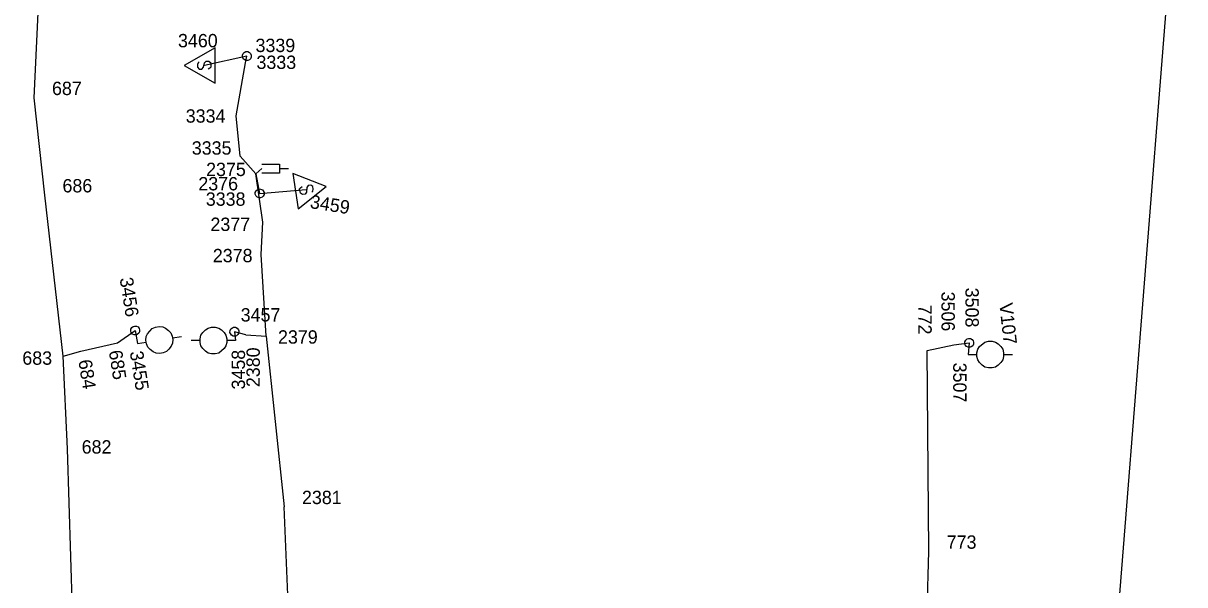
# Model space of a CAD drawing. Extents: x -535557 to -534097, y -1142175 to -1136716.
# Drawn here: x -534481 to -534415.7, y -1140847.7 to -1140816.1 of the extents above; entities that cross this region are included whole.
import ezdxf

# ---------------------------------------------------------------- set-up
doc = ezdxf.new("R2010")
doc.units = 0
doc.layers.add('Default', color=7, linetype='Continuous')
doc.layers.add('SS_SZDC', color=7, linetype='Continuous')

# ---------------------------------------------------------------- blocks, each defined once
blk = doc.blocks.new('POINT_DISPLAY')
at = {"layer": 'Default'}
blk.add_line((0, 0), (0, 0), dxfattribs=at)

msp = doc.modelspace()

# ---------------------------------------------------------------- linework, layer by layer
at = {"layer": 'SS_SZDC'}
for p, q in [((-534419.489, -1140849.489), (-534415.739, -1140802.299)), ((-534480.399, -1140820.299), (-534480.18, -1140815.52)), ((-534470.229, -1140817.489), (-534471.979, -1140818.489)), ((-534468.449, -1140817.959), (-534470.829, -1140818.489)), ((-534470.229, -1140819.489), (-534470.229, -1140817.489)), ((-534468.7, -1140818.007), (-534468.699, -1140817.907)), ((-534468.699, -1140817.907), (-534468.648, -1140817.808)), ((-534468.648, -1140817.808), (-534468.598, -1140817.758)), ((-534468.598, -1140817.758), (-534468.497, -1140817.709)), ((-534468.52, -1140818.329), (-534468.449, -1140817.959)), ((-534468.497, -1140817.709), (-534468.397, -1140817.71)), ((-534468.397, -1140817.71), (-534468.298, -1140817.761)), ((-534468.298, -1140817.761), (-534468.248, -1140817.811)), ((-534468.248, -1140817.811), (-534468.199, -1140817.912)), ((-534468.199, -1140817.912), (-534468.2, -1140818.012)), ((-534471.979, -1140818.489), (-534470.229, -1140819.489)), ((-534471.179, -1140818.339), (-534471.229, -1140818.439)), ((-534471.229, -1140818.439), (-534471.229, -1140818.589)), ((-534471.229, -1140818.589), (-534471.129, -1140818.689)), ((-534471.129, -1140818.289), (-534471.179, -1140818.339)), ((-534470.979, -1140818.689), (-534470.879, -1140818.589)), ((-534470.879, -1140818.589), (-534470.829, -1140818.339)), ((-534470.829, -1140818.339), (-534470.729, -1140818.239)), ((-534470.729, -1140818.239), (-534470.579, -1140818.239)), ((-534470.529, -1140818.639), (-534470.629, -1140818.689)), ((-534470.579, -1140818.239), (-534470.479, -1140818.339)), ((-534470.479, -1140818.589), (-534470.529, -1140818.639)), ((-534470.479, -1140818.339), (-534470.479, -1140818.589)), ((-534469.05, -1140821.319), (-534468.52, -1140818.329)), ((-534468.651, -1140818.108), (-534468.7, -1140818.007)), ((-534468.601, -1140818.158), (-534468.651, -1140818.108)), ((-534468.502, -1140818.209), (-534468.601, -1140818.158)), ((-534468.402, -1140818.21), (-534468.502, -1140818.209)), ((-534468.301, -1140818.161), (-534468.402, -1140818.21)), ((-534468.251, -1140818.111), (-534468.301, -1140818.161)), ((-534468.2, -1140818.012), (-534468.251, -1140818.111)), ((-534471.129, -1140818.689), (-534470.979, -1140818.689)), ((-534479.81, -1140825.77), (-534480.399, -1140820.299)), ((-534468.829, -1140823.59), (-534469.05, -1140821.319)), ((-534467.939, -1140824.569), (-534468.829, -1140823.59)), ((-534467.939, -1140824.569), (-534467.609, -1140824.28)), ((-534467.609, -1140824.03), (-534466.609, -1140824.03)), ((-534466.609, -1140824.03), (-534466.609, -1140824.53)), ((-534466.609, -1140824.28), (-534466.109, -1140824.28)), ((-534467.56, -1140827.29), (-534467.939, -1140824.569)), ((-534467.939, -1140824.569), (-534467.729, -1140825.68)), ((-534466.609, -1140824.53), (-534467.609, -1140824.53)), ((-534465.869, -1140824.566), (-534465.556, -1140826.541)), ((-534463.984, -1140825.28), (-534465.869, -1140824.566)), ((-534478.77, -1140834.819), (-534479.81, -1140825.77)), ((-534467.98, -1140825.727), (-534467.979, -1140825.627)), ((-534467.931, -1140825.828), (-534467.98, -1140825.727)), ((-534467.979, -1140825.627), (-534467.928, -1140825.528)), ((-534467.928, -1140825.528), (-534467.878, -1140825.478)), ((-534467.878, -1140825.478), (-534467.777, -1140825.429)), ((-534467.777, -1140825.429), (-534467.677, -1140825.43)), ((-534467.729, -1140825.68), (-534465.119, -1140825.459)), ((-534467.677, -1140825.43), (-534467.578, -1140825.481)), ((-534467.578, -1140825.481), (-534467.528, -1140825.531)), ((-534467.48, -1140825.732), (-534467.531, -1140825.831)), ((-534467.528, -1140825.531), (-534467.479, -1140825.632)), ((-534467.479, -1140825.632), (-534467.48, -1140825.732)), ((-534465.556, -1140826.541), (-534463.984, -1140825.28)), ((-534465.481, -1140825.415), (-534465.439, -1140825.358)), ((-534465.442, -1140825.662), (-534465.481, -1140825.415)), ((-534465.327, -1140825.746), (-534465.442, -1140825.662)), ((-534465.439, -1140825.358), (-534465.348, -1140825.293)), ((-534465.179, -1140825.722), (-534465.327, -1140825.746)), ((-534465.096, -1140825.608), (-534465.179, -1140825.722)), ((-534465.086, -1140825.353), (-534465.096, -1140825.608)), ((-534465.003, -1140825.238), (-534465.086, -1140825.353)), ((-534464.854, -1140825.215), (-534465.003, -1140825.238)), ((-534464.74, -1140825.298), (-534464.854, -1140825.215)), ((-534464.792, -1140825.61), (-534464.75, -1140825.553)), ((-534464.75, -1140825.553), (-534464.717, -1140825.446)), ((-534464.717, -1140825.446), (-534464.74, -1140825.298)), ((-534467.881, -1140825.878), (-534467.931, -1140825.828)), ((-534467.782, -1140825.929), (-534467.881, -1140825.878)), ((-534467.682, -1140825.93), (-534467.782, -1140825.929)), ((-534467.581, -1140825.881), (-534467.682, -1140825.93)), ((-534467.531, -1140825.831), (-534467.581, -1140825.881)), ((-534467.64, -1140829.12), (-534467.56, -1140827.29)), ((-534467.369, -1140833.709), (-534467.64, -1140829.12)), ((-534475.71, -1140834.079), (-534474.72, -1140833.379)), ((-534474.966, -1140833.422), (-534474.965, -1140833.311)), ((-534474.944, -1140833.49), (-534474.966, -1140833.422)), ((-534474.965, -1140833.311), (-534474.92, -1140833.221)), ((-534474.878, -1140833.58), (-534474.944, -1140833.49)), ((-534474.92, -1140833.221), (-534474.83, -1140833.155)), ((-534474.788, -1140833.625), (-534474.878, -1140833.58)), ((-534474.83, -1140833.155), (-534474.762, -1140833.133)), ((-534474.677, -1140833.626), (-534474.788, -1140833.625)), ((-534474.762, -1140833.133), (-534474.651, -1140833.134)), ((-534474.72, -1140833.379), (-534474.6, -1140834.11)), ((-534474.609, -1140833.604), (-534474.677, -1140833.626)), ((-534474.651, -1140833.134), (-534474.561, -1140833.179)), ((-534474.519, -1140833.538), (-534474.609, -1140833.604)), ((-534474.561, -1140833.179), (-534474.495, -1140833.269)), ((-534474.474, -1140833.448), (-534474.519, -1140833.538)), ((-534474.495, -1140833.269), (-534474.473, -1140833.337)), ((-534474.473, -1140833.337), (-534474.474, -1140833.448)), ((-534474.103, -1140833.727), (-534474.028, -1140833.563)), ((-534474.028, -1140833.563), (-534473.771, -1140833.27)), ((-534473.771, -1140833.27), (-534473.581, -1140833.189)), ((-534473.581, -1140833.189), (-534473.383, -1140833.158)), ((-534473.383, -1140833.158), (-534473.178, -1140833.176)), ((-534473.178, -1140833.176), (-534473.014, -1140833.251)), ((-534473.014, -1140833.251), (-534472.843, -1140833.376)), ((-534472.843, -1140833.376), (-534472.72, -1140833.508)), ((-534472.72, -1140833.508), (-534472.64, -1140833.698)), ((-534471.079, -1140833.85), (-534471.029, -1140833.65)), ((-534471.029, -1140833.65), (-534470.929, -1140833.5)), ((-534470.929, -1140833.5), (-534470.779, -1140833.35)), ((-534470.779, -1140833.35), (-534470.629, -1140833.25)), ((-534470.629, -1140833.25), (-534470.429, -1140833.2)), ((-534470.429, -1140833.2), (-534470.229, -1140833.2)), ((-534470.229, -1140833.2), (-534470.029, -1140833.25)), ((-534470.029, -1140833.25), (-534469.879, -1140833.35)), ((-534469.879, -1140833.35), (-534469.729, -1140833.5)), ((-534469.729, -1140833.5), (-534469.629, -1140833.65)), ((-534469.629, -1140833.65), (-534469.579, -1140833.85)), ((-534469.396, -1140833.492), (-534469.395, -1140833.381)), ((-534469.374, -1140833.56), (-534469.396, -1140833.492)), ((-534469.395, -1140833.381), (-534469.35, -1140833.291)), ((-534469.308, -1140833.65), (-534469.374, -1140833.56)), ((-534469.35, -1140833.291), (-534469.26, -1140833.225)), ((-534469.218, -1140833.695), (-534469.308, -1140833.65)), ((-534469.26, -1140833.225), (-534469.192, -1140833.203)), ((-534469.192, -1140833.203), (-534469.081, -1140833.204)), ((-534468.5, -1140833.62), (-534469.149, -1140833.45)), ((-534469.149, -1140833.45), (-534469.079, -1140833.95)), ((-534469.081, -1140833.204), (-534468.991, -1140833.249)), ((-534468.949, -1140833.608), (-534469.039, -1140833.674)), ((-534468.991, -1140833.249), (-534468.925, -1140833.339)), ((-534468.904, -1140833.518), (-534468.949, -1140833.608)), ((-534468.925, -1140833.339), (-534468.903, -1140833.407)), ((-534468.903, -1140833.407), (-534468.904, -1140833.518)), ((-534468.5, -1140833.62), (-534467.369, -1140833.709)), ((-534477.77, -1140834.549), (-534475.71, -1140834.079)), ((-534474.6, -1140834.11), (-534474.106, -1140834.031)), ((-534474.121, -1140833.933), (-534474.103, -1140833.727)), ((-534474.106, -1140834.031), (-534474.121, -1140833.933)), ((-534474.09, -1140834.13), (-534474.106, -1140834.031)), ((-534474.009, -1140834.32), (-534474.09, -1140834.13)), ((-534472.702, -1140834.265), (-534472.827, -1140834.436)), ((-534472.627, -1140834.101), (-534472.702, -1140834.265)), ((-534472.64, -1140833.698), (-534472.608, -1140833.895)), ((-534472.608, -1140833.895), (-534472.627, -1140834.101)), ((-534472.624, -1140833.797), (-534472.13, -1140833.718)), ((-534471.079, -1140833.95), (-534471.579, -1140833.95)), ((-534471.079, -1140834.05), (-534471.079, -1140833.85)), ((-534471.029, -1140834.25), (-534471.079, -1140834.05)), ((-534470.929, -1140834.4), (-534471.029, -1140834.25)), ((-534469.629, -1140834.25), (-534469.729, -1140834.4)), ((-534469.579, -1140834.05), (-534469.629, -1140834.25)), ((-534469.579, -1140833.85), (-534469.579, -1140833.95)), ((-534469.079, -1140833.95), (-534469.579, -1140833.95)), ((-534469.579, -1140833.95), (-534469.579, -1140834.05)), ((-534469.107, -1140833.696), (-534469.218, -1140833.695)), ((-534469.039, -1140833.674), (-534469.107, -1140833.696)), ((-534467.369, -1140833.709), (-534466.35, -1140843.29)), ((-534430.22, -1140834.5), (-534428.71, -1140834.19)), ((-534428.71, -1140834.19), (-534427.85, -1140834.079)), ((-534428.096, -1140834.122), (-534428.095, -1140834.011)), ((-534428.074, -1140834.19), (-534428.096, -1140834.122)), ((-534428.095, -1140834.011), (-534428.05, -1140833.921)), ((-534428.008, -1140834.28), (-534428.074, -1140834.19)), ((-534428.05, -1140833.921), (-534427.96, -1140833.855)), ((-534427.918, -1140834.325), (-534428.008, -1140834.28)), ((-534427.96, -1140833.855), (-534427.892, -1140833.833)), ((-534427.85, -1140834.079), (-534427.92, -1140834.739)), ((-534427.892, -1140833.833), (-534427.781, -1140833.834)), ((-534427.739, -1140834.304), (-534427.807, -1140834.326)), ((-534427.781, -1140833.834), (-534427.691, -1140833.879)), ((-534427.649, -1140834.238), (-534427.739, -1140834.304)), ((-534427.691, -1140833.879), (-534427.625, -1140833.969)), ((-534427.604, -1140834.148), (-534427.649, -1140834.238)), ((-534427.625, -1140833.969), (-534427.603, -1140834.037)), ((-534427.603, -1140834.037), (-534427.604, -1140834.148)), ((-534427.37, -1140834.439), (-534427.27, -1140834.289)), ((-534427.27, -1140834.289), (-534426.97, -1140834.039)), ((-534426.97, -1140834.039), (-534426.77, -1140833.989)), ((-534426.77, -1140833.989), (-534426.57, -1140833.989)), ((-534426.57, -1140833.989), (-534426.37, -1140834.039)), ((-534426.37, -1140834.039), (-534426.22, -1140834.139)), ((-534426.22, -1140834.139), (-534426.07, -1140834.289)), ((-534426.07, -1140834.289), (-534425.97, -1140834.439)), ((-534478.77, -1140834.819), (-534477.77, -1140834.549)), ((-534478.52, -1140840.04), (-534478.77, -1140834.819)), ((-534473.887, -1140834.452), (-534474.009, -1140834.32)), ((-534473.715, -1140834.577), (-534473.887, -1140834.452)), ((-534473.552, -1140834.652), (-534473.715, -1140834.577)), ((-534473.346, -1140834.67), (-534473.552, -1140834.652)), ((-534473.149, -1140834.639), (-534473.346, -1140834.67)), ((-534472.959, -1140834.558), (-534473.149, -1140834.639)), ((-534472.827, -1140834.436), (-534472.959, -1140834.558)), ((-534470.779, -1140834.55), (-534470.929, -1140834.4)), ((-534470.629, -1140834.65), (-534470.779, -1140834.55)), ((-534470.429, -1140834.7), (-534470.629, -1140834.65)), ((-534470.229, -1140834.7), (-534470.429, -1140834.7)), ((-534470.029, -1140834.65), (-534470.229, -1140834.7)), ((-534469.729, -1140834.4), (-534470.029, -1140834.65)), ((-534430.119, -1140845.799), (-534430.22, -1140834.5)), ((-534427.92, -1140834.739), (-534427.42, -1140834.739)), ((-534427.807, -1140834.326), (-534427.918, -1140834.325)), ((-534427.42, -1140834.639), (-534427.37, -1140834.439)), ((-534427.42, -1140834.739), (-534427.42, -1140834.639)), ((-534427.42, -1140834.839), (-534427.42, -1140834.739)), ((-534427.37, -1140835.039), (-534427.42, -1140834.839)), ((-534425.97, -1140834.439), (-534425.92, -1140834.639)), ((-534425.92, -1140834.839), (-534425.97, -1140835.039)), ((-534425.92, -1140834.639), (-534425.92, -1140834.839)), ((-534425.92, -1140834.739), (-534425.42, -1140834.739)), ((-534427.27, -1140835.189), (-534427.37, -1140835.039)), ((-534427.12, -1140835.339), (-534427.27, -1140835.189)), ((-534426.97, -1140835.439), (-534427.12, -1140835.339)), ((-534426.77, -1140835.489), (-534426.97, -1140835.439)), ((-534426.57, -1140835.489), (-534426.77, -1140835.489)), ((-534426.37, -1140835.439), (-534426.57, -1140835.489)), ((-534426.22, -1140835.339), (-534426.37, -1140835.439)), ((-534426.07, -1140835.189), (-534426.22, -1140835.339)), ((-534425.97, -1140835.039), (-534426.07, -1140835.189)), ((-534478.029, -1140856.5), (-534478.52, -1140840.04)), ((-534465.97, -1140852.35), (-534466.35, -1140843.29)), ((-534430.449, -1140856.27), (-534430.119, -1140845.799))]:
    msp.add_line(p, q, dxfattribs=at)

# ---------------------------------------------------------------- block references
for p in [(-534468.449, -1140817.959), (-534468.449, -1140817.959), (-534470.829, -1140818.489), (-534468.52, -1140818.329), (-534480.399, -1140820.299), (-534469.05, -1140821.319), (-534468.829, -1140823.59), (-534467.609, -1140824.28), (-534467.939, -1140824.569), (-534479.81, -1140825.77), (-534467.729, -1140825.68), (-534467.729, -1140825.68), (-534465.119, -1140825.459), (-534467.56, -1140827.29), (-534467.64, -1140829.12), (-534474.72, -1140833.379), (-534474.72, -1140833.379), (-534469.149, -1140833.45), (-534469.149, -1140833.45), (-534468.5, -1140833.62), (-534475.71, -1140834.079), (-534474.6, -1140834.11), (-534469.079, -1140833.95), (-534467.369, -1140833.709), (-534428.71, -1140834.19), (-534427.85, -1140834.079), (-534427.85, -1140834.079), (-534478.77, -1140834.819), (-534477.77, -1140834.549), (-534430.22, -1140834.5), (-534427.92, -1140834.739), (-534478.52, -1140840.04), (-534466.35, -1140843.29), (-534430.119, -1140845.799)]:
    msp.add_blockref('POINT_DISPLAY', p, dxfattribs=at)

# ---------------------------------------------------------------- texts
for s, p in [('3460', (-534472.318, -1140817.465)), ('3339', (-534467.962, -1140817.732)), ('3333', (-534467.908, -1140818.681)), ('687', (-534479.399, -1140820.149)), ('3334', (-534471.883, -1140821.701)), ('3335', (-534471.543, -1140823.498)), ('2375', (-534470.739, -1140824.703)), ('686', (-534478.81, -1140825.62)), ('2376', (-534471.175, -1140825.506)), ('3338', (-534470.756, -1140826.371)), ('2377', (-534470.494, -1140827.787)), ('2378', (-534470.361, -1140829.546)), ('3457', (-534468.795, -1140832.877)), ('2379', (-534466.697, -1140834.121)), ('683', (-534481.067, -1140835.307)), ('682', (-534477.731, -1140840.3)), ('2381', (-534465.35, -1140843.14)), ('773', (-534429.119, -1140845.649))]:
    msp.add_text(s, height=0.75, dxfattribs=at).set_placement(p)
for s, rotation, p in [('3459', 351, (-534464.934, -1140826.497)), ('3456', 279, (-534475.599, -1140830.457)), ('3508', 270, (-534428.065, -1140830.977)), ('3506', 270, (-534429.412, -1140831.196)), ('772', 270, (-534430.711, -1140831.932)), ('V107', 276.3, (-534426.165, -1140831.871)), ('685', 279, (-534476.209, -1140834.542)), ('3455', 279, (-534475.029, -1140834.59)), ('3458', 90, (-534468.552, -1140836.697)), ('2380', 90, (-534467.721, -1140836.565)), ('684', 279, (-534477.919, -1140835.072)), ('3507', 270, (-534428.754, -1140835.189))]:
    msp.add_text(s, height=0.75, rotation=rotation, dxfattribs=at).set_placement(p)

doc.saveas('drawing.dxf')
